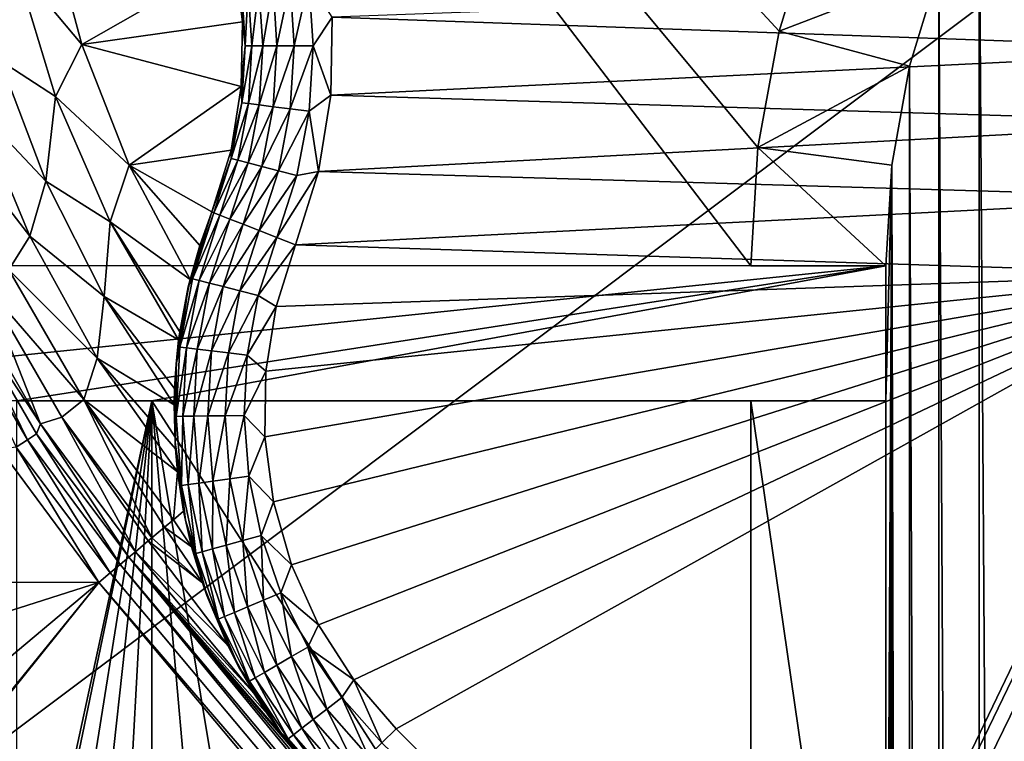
# Model space of a CAD drawing. Header units: metres. Extents: x -205 to 205, y -104 to 104.
# Tile 564 of 656: x -57 to -46, y 32 to 40. Entities that reach past the tile are written whole.
import ezdxf

# ---------------------------------------------------------------- set-up
doc = ezdxf.new("R2010")
doc.units = ezdxf.units.M
doc.layers.add('solid_01_2-CONSUMER_EHM_BOX_SW0001', color=7, linetype='CONTINUOUS')

msp = doc.modelspace()

# ---------------------------------------------------------------- linework, layer by layer
at = {"layer": 'solid_01_2-CONSUMER_EHM_BOX_SW0001'}
for points in [[(-200.010849, -74.958488), (-200.010773, 75.041512), (-0.010778, 75.04142)], [(-0.010849, -74.95858), (-200.010849, -74.958488), (-0.010778, 75.04142)], [(-42.505024, 39.821796, 75), (-63.594181, 54.634697, 75), (-63.600338, -4.010996, 75)], [(-42.505024, 39.821796, 75), (-42.128513, 40.512489, 75), (-63.594181, 54.634697, 75)], [(-48.596008, 37.633087, 72), (-61.596008, 37.634483, 72), (-61.594181, 54.634483, 72)], [(-48.517361, 38.944942, 72), (-48.596008, 37.633087, 72), (-61.594181, 54.634483, 72)], [(-48.282959, 40.237484, 72), (-48.517361, 38.944942, 72), (-61.594181, 54.634483, 72)], [(-47.895943, 41.493423, 72), (-48.282959, 40.237484, 72), (-61.594181, 54.634483, 72)], [(-45.504356, -42.843384, 63.099998), (-46.061474, 41.943027, 63.099998), (-45.49667, 42.907265, 63.099998)], [(-46.068989, -41.879044, 63.099998), (-46.509281, 40.918793, 63.099998), (-46.061474, 41.943027, 63.099998)], [(-45.504356, -42.843384, 63.099998), (-46.068989, -41.879044, 63.099998), (-46.061474, 41.943027, 63.099998)], [(-56.757355, 40.963779, 3.45631), (-56.024696, 40.08852, 3.5), (-56.395958, 41.478806, 3.5)], [(-56.395958, 41.478806, 3.5), (-56.024696, 40.08852, 3.5), (-54.332268, 41.052822, 3.5)], [(-48.282959, 40.237484, 69.5), (-47.895943, 41.493423, 69.5), (-46.509281, 40.918793, 69.5)], [(-48.282959, 40.237484, 69.5), (-48.282959, 40.237484, 72), (-47.895943, 41.493423, 72)], [(-48.282959, 40.237484, 69.5), (-47.895943, 41.493423, 72), (-47.895943, 41.493423, 69.5)], [(-56.024696, 40.08852, 3.5), (-54.241302, 40.34119, 3.5), (-54.332268, 41.052822, 3.5)], [(-54.332268, 41.052822, 12.5), (-54.332268, 41.052822, 3.5), (-54.241302, 40.34119, 3.5)], [(-54.332268, 41.052822, 12.5), (-54.241302, 40.34119, 3.5), (-54.241302, 40.34119, 12.5)], [(-54.24926, 40.701801, 12.721974), (-54.332268, 41.052822, 12.5), (-54.241302, 40.34119, 12.5)], [(-56.316387, 39.511631, 3.45631), (-56.757355, 40.963779, 3.45631), (-56.930733, 39.911034, 3.325905)], [(-56.316387, 39.511631, 3.45631), (-56.024696, 40.08852, 3.5), (-56.757355, 40.963779, 3.45631)], [(-48.282959, 40.237484, 69.5), (-46.509281, 40.918793, 69.5), (-46.83366, 39.849041, 69.5)], [(-46.516613, -40.854729, 63.099998), (-46.83366, 39.849041, 63.099998), (-46.509281, 40.918793, 63.099998)], [(-46.509281, 40.918793, 69.5), (-46.509281, 40.918793, 63.099998), (-46.83366, 39.849041, 63.099998)], [(-46.83366, 39.849041, 69.5), (-46.509281, 40.918793, 69.5), (-46.83366, 39.849041, 63.099998)], [(-46.068989, -41.879044, 63.099998), (-46.516613, -40.854729, 63.099998), (-46.509281, 40.918793, 63.099998)], [(-53.712158, 40.770458, 13.401114), (-53.667362, 40.07291, 13.401054), (-53.502258, 40.797291, 13.475053)], [(-53.667362, 40.07291, 13.401054), (-53.455769, 40.073223, 13.475021), (-53.502258, 40.797291, 13.475053)], [(-53.502258, 40.797291, 13.475053), (-53.455769, 40.073223, 13.475021), (-53.242661, 40.393368, 13.5)], [(-53.242661, 40.393368, 13.5), (-42.960022, 40.029102, 13.5), (-42.549286, 40.782585, 13.5)], [(-54.175919, 40.711178, 12.93358), (-54.24926, 40.701801, 12.721974), (-54.20874, 40.072105, 12.721837)], [(-54.20874, 40.072105, 12.721837), (-54.24926, 40.701801, 12.721974), (-54.241302, 40.34119, 12.5)], [(-54.175919, 40.711178, 12.93358), (-54.20874, 40.072105, 12.721837), (-54.13483, 40.072216, 12.933455)], [(-54.175919, 40.711178, 12.93358), (-54.13483, 40.072216, 12.933455), (-54.057667, 40.726295, 13.123402)], [(-54.13483, 40.072216, 12.933455), (-54.015644, 40.072392, 13.123292), (-54.057667, 40.726295, 13.123402)], [(-54.057667, 40.726295, 13.123402), (-54.015644, 40.072392, 13.123292), (-53.900448, 40.746391, 13.281901)], [(-54.015644, 40.072392, 13.123292), (-53.85717, 40.072628, 13.281814), (-53.900448, 40.746391, 13.281901)], [(-53.900448, 40.746391, 13.281901), (-53.85717, 40.072628, 13.281814), (-53.712158, 40.770458, 13.401114)], [(-53.85717, 40.072628, 13.281814), (-53.667362, 40.07291, 13.401054), (-53.712158, 40.770458, 13.401114)], [(-56.024696, 40.08852, 3.5), (-54.253117, 39.623871, 3.5), (-54.241302, 40.34119, 3.5)], [(-54.241302, 40.34119, 12.5), (-54.241302, 40.34119, 3.5), (-54.253117, 39.623871, 3.5)], [(-54.241302, 40.34119, 12.5), (-54.253117, 39.623871, 3.5), (-54.253117, 39.623871, 12.5)], [(-54.20874, 40.072105, 12.721837), (-54.241302, 40.34119, 12.5), (-54.253117, 39.623871, 12.5)], [(-53.455769, 40.073223, 13.475021), (-53.257721, 39.52776, 13.5), (-53.242661, 40.393368, 13.5)], [(-53.242661, 40.393368, 13.5), (-53.257721, 39.52776, 13.5), (-42.960022, 40.029102, 13.5)], [(-48.517361, 38.944942, 69.5), (-48.282959, 40.237484, 69.5), (-46.83366, 39.849041, 69.5)], [(-48.517361, 38.944942, 69.5), (-48.517361, 38.944942, 72), (-48.282959, 40.237484, 72)], [(-48.517361, 38.944942, 69.5), (-48.282959, 40.237484, 72), (-48.282959, 40.237484, 69.5)], [(-56.316387, 39.511631, 3.45631), (-55.498169, 38.749973, 3.5), (-56.024696, 40.08852, 3.5)], [(-56.024696, 40.08852, 3.5), (-55.498169, 38.749973, 3.5), (-54.253117, 39.623871, 3.5)], [(-54.247456, 39.442303, 12.721701), (-54.20874, 40.072105, 12.721837), (-54.253117, 39.623871, 12.5)], [(-54.13483, 40.072216, 12.933455), (-54.20874, 40.072105, 12.721837), (-54.247456, 39.442303, 12.721701)], [(-54.13483, 40.072216, 12.933455), (-54.247456, 39.442303, 12.721701), (-54.174149, 39.433151, 12.933328)], [(-54.174149, 39.433151, 12.933328), (-54.055904, 39.418392, 13.123182), (-54.015644, 40.072392, 13.123292)], [(-54.13483, 40.072216, 12.933455), (-54.174149, 39.433151, 12.933328), (-54.015644, 40.072392, 13.123292)], [(-54.055904, 39.418392, 13.123182), (-53.89867, 39.398766, 13.281727), (-53.85717, 40.072628, 13.281814)], [(-54.015644, 40.072392, 13.123292), (-54.055904, 39.418392, 13.123182), (-53.85717, 40.072628, 13.281814)], [(-53.89867, 39.398766, 13.281727), (-53.710342, 39.375259, 13.400993), (-53.667362, 40.07291, 13.401054)], [(-53.85717, 40.072628, 13.281814), (-53.89867, 39.398766, 13.281727), (-53.667362, 40.07291, 13.401054)], [(-53.710342, 39.375259, 13.400993), (-53.500385, 39.349052, 13.47499), (-53.455769, 40.073223, 13.475021)], [(-53.667362, 40.07291, 13.401054), (-53.710342, 39.375259, 13.400993), (-53.455769, 40.073223, 13.475021)], [(-53.455769, 40.073223, 13.475021), (-53.500385, 39.349052, 13.47499), (-53.257721, 39.52776, 13.5)], [(-53.257721, 39.52776, 13.5), (-43.259445, 39.22345, 13.5), (-42.960022, 40.029102, 13.5)], [(-56.422741, 38.570728, 3.325905), (-56.930733, 39.911034, 3.325905), (-57.19746, 39.389923, 3.113388)], [(-56.316387, 39.511631, 3.45631), (-56.930733, 39.911034, 3.325905), (-56.422741, 38.570728, 3.325905)], [(-42.779491, 39.083282, 75), (-42.505024, 39.821796, 75), (-63.600338, -4.010996, 75)], [(-48.517361, 38.944942, 69.5), (-46.83366, 39.849041, 69.5), (-47.030098, 38.748962, 69.5)], [(-46.840797, -39.78492, 63.099998), (-47.030098, 38.748962, 63.099998), (-46.83366, 39.849041, 63.099998)], [(-46.83366, 39.849041, 69.5), (-46.83366, 39.849041, 63.099998), (-47.030098, 38.748962, 63.099998)], [(-47.030098, 38.748962, 69.5), (-46.83366, 39.849041, 69.5), (-47.030098, 38.748962, 63.099998)], [(-46.516613, -40.854729, 63.099998), (-46.840797, -39.78492, 63.099998), (-46.83366, 39.849041, 63.099998)], [(-55.498169, 38.749973, 3.5), (-54.36747, 38.915623, 3.5), (-54.253117, 39.623871, 3.5)], [(-54.253117, 39.623871, 12.5), (-54.253117, 39.623871, 3.5), (-54.36747, 38.915623, 3.5)], [(-54.253117, 39.623871, 12.5), (-54.36747, 38.915623, 3.5), (-54.36747, 38.915623, 12.5)], [(-54.247456, 39.442303, 12.721701), (-54.253117, 39.623871, 12.5), (-54.36747, 38.915623, 12.5)], [(-55.710587, 38.120155, 3.45631), (-56.316387, 39.511631, 3.45631), (-56.422741, 38.570728, 3.325905)], [(-55.710587, 38.120155, 3.45631), (-55.498169, 38.749973, 3.5), (-56.316387, 39.511631, 3.45631)], [(-53.500385, 39.349052, 13.47499), (-53.396076, 38.678047, 13.5), (-53.257721, 39.52776, 13.5)], [(-53.257721, 39.52776, 13.5), (-53.396076, 38.678047, 13.5), (-43.259445, 39.22345, 13.5)], [(-56.602699, 37.96125, 3.113388), (-57.19746, 39.389923, 3.113388), (-57.493748, 39.115032, 2.826262)], [(-56.422741, 38.570728, 3.325905), (-57.19746, 39.389923, 3.113388), (-56.602699, 37.96125, 3.113388)], [(-54.364796, 38.822315, 12.721563), (-54.247456, 39.442303, 12.721701), (-54.36747, 38.915623, 12.5)], [(-54.174149, 39.433151, 12.933328), (-54.247456, 39.442303, 12.721701), (-54.364796, 38.822315, 12.721563)], [(-54.174149, 39.433151, 12.933328), (-54.364796, 38.822315, 12.721563), (-54.29324, 38.804058, 12.933201)], [(-54.174149, 39.433151, 12.933328), (-54.29324, 38.804058, 12.933201), (-54.055904, 39.418392, 13.123182)], [(-54.29324, 38.804058, 12.933201), (-54.177807, 38.774605, 13.123073), (-54.055904, 39.418392, 13.123182)], [(-54.055904, 39.418392, 13.123182), (-54.177807, 38.774605, 13.123073), (-53.89867, 39.398766, 13.281727)], [(-54.177807, 38.774605, 13.123073), (-54.024292, 38.735432, 13.281639), (-53.89867, 39.398766, 13.281727)], [(-53.89867, 39.398766, 13.281727), (-54.024292, 38.735432, 13.281639), (-53.710342, 39.375259, 13.400993)], [(-54.024292, 38.735432, 13.281639), (-53.840412, 38.688515, 13.400932), (-53.710342, 39.375259, 13.400993)], [(-53.710342, 39.375259, 13.400993), (-53.840412, 38.688515, 13.400932), (-53.500385, 39.349052, 13.47499)], [(-53.840412, 38.688515, 13.400932), (-53.635406, 38.636204, 13.474959), (-53.500385, 39.349052, 13.47499)], [(-53.500385, 39.349052, 13.47499), (-53.635406, 38.636204, 13.474959), (-53.396076, 38.678047, 13.5)], [(-53.396076, 38.678047, 13.5), (-43.440205, 38.386612, 13.5), (-43.259445, 39.22345, 13.5)], [(-42.94519, 38.316181, 75), (-42.779491, 39.083282, 75), (-63.600338, -4.010996, 75)], [(-56.602699, 37.96125, 3.113388), (-57.493748, 39.115032, 2.826262), (-56.83334, 37.58839, 2.826262)], [(-48.517361, 38.944942, 69.5), (-47.096008, 37.632923, 69.5), (-48.596008, 37.633087, 69.5)], [(-48.517361, 38.944942, 72), (-48.596008, 37.633087, 69.5), (-48.596008, 37.633087, 72)], [(-48.517361, 38.944942, 69.5), (-48.596008, 37.633087, 69.5), (-48.517361, 38.944942, 72)], [(-48.517361, 38.944942, 69.5), (-47.030098, 38.748962, 69.5), (-47.096008, 37.632923, 69.5)], [(-55.498169, 38.749973, 3.5), (-54.582005, 38.231033, 3.5), (-54.36747, 38.915623, 3.5)], [(-54.36747, 38.915623, 12.5), (-54.36747, 38.915623, 3.5), (-54.582005, 38.231033, 3.5)], [(-54.36747, 38.915623, 12.5), (-54.582005, 38.231033, 3.5), (-54.582005, 38.231033, 12.5)], [(-54.364796, 38.822315, 12.721563), (-54.36747, 38.915623, 12.5), (-54.582005, 38.231033, 12.5)], [(-54.55891, 38.221931, 12.721427), (-54.364796, 38.822315, 12.721563), (-54.582005, 38.231033, 12.5)], [(-54.29324, 38.804058, 12.933201), (-54.364796, 38.822315, 12.721563), (-54.55891, 38.221931, 12.721427)], [(-55.710587, 38.120155, 3.45631), (-54.822586, 37.47908, 3.5), (-55.498169, 38.749973, 3.5)], [(-55.498169, 38.749973, 3.5), (-54.714684, 37.859001, 3.5), (-54.582005, 38.231033, 3.5)], [(-55.498169, 38.749973, 3.5), (-54.822586, 37.47908, 3.5), (-54.714684, 37.859001, 3.5)], [(-54.29324, 38.804058, 12.933201), (-54.55891, 38.221931, 12.721427), (-54.490234, 38.194859, 12.933075)], [(-54.29324, 38.804058, 12.933201), (-54.490234, 38.194859, 12.933075), (-54.177807, 38.774605, 13.123073)], [(-54.490234, 38.194859, 12.933075), (-54.379429, 38.15118, 13.122963), (-54.177807, 38.774605, 13.123073)], [(-54.177807, 38.774605, 13.123073), (-54.379429, 38.15118, 13.122963), (-54.024292, 38.735432, 13.281639)], [(-54.379429, 38.15118, 13.122963), (-54.232056, 38.093086, 13.281551), (-54.024292, 38.735432, 13.281639)], [(-54.024292, 38.735432, 13.281639), (-54.232056, 38.093086, 13.281551), (-53.840412, 38.688515, 13.400932)], [(-47.030098, 38.748962, 63.099998), (-47.037041, -38.684807, 63.099998), (-47.098759, 12.032925, 63.099998)], [(-47.098759, 12.032925, 63.099998), (-47.098598, 13.532925, 63.099998), (-47.030098, 38.748962, 63.099998)], [(-47.098598, 13.532925, 63.099998), (-47.097443, 24.282925, 63.099998), (-47.030098, 38.748962, 63.099998)], [(-47.097443, 24.282925, 63.099998), (-47.097282, 25.782925, 63.099998), (-47.030098, 38.748962, 63.099998)], [(-47.097282, 25.782925, 63.099998), (-47.096169, 36.132923, 63.099998), (-47.030098, 38.748962, 63.099998)], [(-47.096169, 36.132923, 63.099998), (-47.096008, 37.632923, 63.099998), (-47.030098, 38.748962, 63.099998)], [(-47.030098, 38.748962, 69.5), (-47.030098, 38.748962, 63.099998), (-47.096008, 37.632923, 63.099998)], [(-47.030098, 38.748962, 69.5), (-47.096008, 37.632923, 63.099998), (-47.096008, 37.632923, 69.5)], [(-46.840797, -39.78492, 63.099998), (-47.037041, -38.684807, 63.099998), (-47.030098, 38.748962, 63.099998)], [(-54.232056, 38.093086, 13.281551), (-54.055519, 38.023499, 13.400871), (-53.840412, 38.688515, 13.400932)], [(-53.840412, 38.688515, 13.400932), (-54.055519, 38.023499, 13.400871), (-53.635406, 38.636204, 13.474959)], [(-54.055519, 38.023499, 13.400871), (-53.858696, 37.945911, 13.474928), (-53.635406, 38.636204, 13.474959)], [(-53.858696, 37.945911, 13.474928), (-53.651676, 37.864307, 13.5), (-53.396076, 38.678047, 13.5)], [(-53.635406, 38.636204, 13.474959), (-53.858696, 37.945911, 13.474928), (-53.396076, 38.678047, 13.5)], [(-53.396076, 38.678047, 13.5), (-53.651676, 37.864307, 13.5), (-43.440205, 38.386612, 13.5)], [(-55.77615, 37.291508, 3.325905), (-56.422741, 38.570728, 3.325905), (-56.602699, 37.96125, 3.113388)], [(-55.710587, 38.120155, 3.45631), (-56.422741, 38.570728, 3.325905), (-55.77615, 37.291508, 3.325905)], [(-53.651676, 37.864307, 13.5), (-43.500031, 37.541439, 13.5), (-43.440205, 38.386612, 13.5)], [(-43.000031, 37.541439, 75), (-42.94519, 38.316181, 75), (-63.600338, -4.010996, 75)], [(-54.841515, 37.400745, 12.5), (-54.582005, 38.231033, 12.5), (-54.822586, 37.47908, 3.5)], [(-54.841515, 37.400745, 12.5), (-54.55891, 38.221931, 12.721427), (-54.582005, 38.231033, 12.5)], [(-54.794594, 37.488689, 12.721427), (-54.55891, 38.221931, 12.721427), (-54.841515, 37.400745, 12.5)], [(-54.582005, 38.231033, 12.5), (-54.714684, 37.859001, 3.5), (-54.822586, 37.47908, 3.5)], [(-54.794594, 37.488689, 12.721427), (-54.490234, 38.194859, 12.933075), (-54.55891, 38.221931, 12.721427)], [(-54.794594, 37.488689, 12.721427), (-54.723007, 37.470676, 12.933075), (-54.490234, 38.194859, 12.933075)], [(-54.723007, 37.470676, 12.933075), (-54.379429, 38.15118, 13.122963), (-54.490234, 38.194859, 12.933075)], [(-54.582005, 38.231033, 12.5), (-54.582005, 38.231033, 3.5), (-54.714684, 37.859001, 3.5)], [(-54.949188, 36.810139, 3.45635), (-55.710587, 38.120155, 3.45631), (-55.77615, 37.291508, 3.325905)], [(-54.936676, 36.900318, 3.466961), (-54.822586, 37.47908, 3.5), (-55.710587, 38.120155, 3.45631)], [(-54.936676, 36.900318, 3.466961), (-55.710587, 38.120155, 3.45631), (-54.949188, 36.810139, 3.45635)], [(-54.723007, 37.470676, 12.933075), (-54.607498, 37.441612, 13.122963), (-54.379429, 38.15118, 13.122963)], [(-54.607498, 37.441612, 13.122963), (-54.232056, 38.093086, 13.281551), (-54.379429, 38.15118, 13.122963)], [(-54.607498, 37.441612, 13.122963), (-54.453876, 37.402958, 13.281551), (-54.232056, 38.093086, 13.281551)], [(-54.453876, 37.402958, 13.281551), (-54.055519, 38.023499, 13.400871), (-54.232056, 38.093086, 13.281551)], [(-55.853706, 36.607048, 3.113388), (-56.602699, 37.96125, 3.113388), (-56.83334, 37.58839, 2.826262)], [(-55.77615, 37.291508, 3.325905), (-56.602699, 37.96125, 3.113388), (-55.853706, 36.607048, 3.113388)], [(-54.453876, 37.402958, 13.281551), (-54.269859, 37.356655, 13.400871), (-54.055519, 38.023499, 13.400871)], [(-54.269859, 37.356655, 13.400871), (-53.858696, 37.945911, 13.474928), (-54.055519, 38.023499, 13.400871)], [(-54.269859, 37.356655, 13.400871), (-54.06469, 37.305031, 13.474928), (-53.858696, 37.945911, 13.474928)], [(-54.06469, 37.305031, 13.474928), (-53.651676, 37.864307, 13.5), (-53.858696, 37.945911, 13.474928)], [(-54.06469, 37.305031, 13.474928), (-53.86623, 37.179649, 13.5), (-53.651676, 37.864307, 13.5)], [(-53.651676, 37.864307, 13.5), (-53.86623, 37.179649, 13.5), (-43.500031, 37.541439, 13.5)], [(-61.596169, 36.134483, 69), (-61.596008, 37.634483, 69), (-47.096008, 37.632923, 63.099998)], [(-56.74617, 36.133961, 67.02655), (-61.596169, 36.134483, 69), (-47.096008, 37.632923, 63.099998)], [(-47.096008, 37.632923, 69.5), (-47.096008, 37.632923, 63.099998), (-61.596008, 37.634483, 69)], [(-48.596008, 37.633087, 72), (-61.596008, 37.634483, 69), (-61.596008, 37.634483, 72)], [(-48.596008, 37.633087, 69.5), (-47.096008, 37.632923, 69.5), (-61.596008, 37.634483, 69)], [(-48.596008, 37.633087, 72), (-48.596008, 37.633087, 69.5), (-61.596008, 37.634483, 69)], [(-56.74617, 36.133961, 67.02655), (-47.096008, 37.632923, 63.099998), (-55.24617, 36.133801, 66.416206)], [(-55.24617, 36.133801, 66.416206), (-47.096008, 37.632923, 63.099998), (-47.096169, 36.132923, 63.099998)], [(-43.000031, 37.541439, 75), (-63.600338, -4.010996, 75), (-62.69146, -6.483251, 75)], [(-43.000031, 37.541439, 75), (-62.041512, -19.42688, 75), (-62.692566, -21.952003, 75)], [(-43.000031, 37.541439, 75), (-62.692566, -21.952003, 75), (-43.000065, -37.458561, 75)], [(-43.000031, 37.541439, 75), (-62.69146, -6.483251, 75), (-62.040768, -9.008453, 75)], [(-43.000031, 37.541439, 75), (-61.647285, -16.835539, 75), (-62.041512, -19.42688, 75)], [(-43.000031, 37.541439, 75), (-62.040768, -9.008453, 75), (-61.646915, -11.599844, 75)], [(-43.000031, 37.541439, 75), (-61.51395, -14.2177, 75), (-61.647285, -16.835539, 75)], [(-43.000031, 37.541439, 75), (-61.646915, -11.599844, 75), (-61.51395, -14.2177, 75)], [(-57.087456, 37.400654, 2.474663), (-56.000763, 36.148392, 2.826262), (-56.83334, 37.58839, 2.826262)], [(-55.853706, 36.607048, 3.113388), (-56.83334, 37.58839, 2.826262), (-56.000763, 36.148392, 2.826262)], [(-53.991215, 35.733883, 13.5), (-53.895382, 35.013062, 13.5), (-43.500031, 37.541439, 13.5)], [(-53.981323, 36.462803, 13.5), (-53.991215, 35.733883, 13.5), (-43.500031, 37.541439, 13.5)], [(-53.86623, 37.179649, 13.5), (-53.981323, 36.462803, 13.5), (-43.500031, 37.541439, 13.5)], [(-53.895382, 35.013062, 13.5), (-53.696007, 34.313759, 13.5), (-43.500031, 37.541439, 13.5)], [(-53.696007, 34.313759, 13.5), (-53.396442, 33.64917, 13.5), (-43.500031, 37.541439, 13.5)], [(-53.396442, 33.64917, 13.5), (-53.005199, 33.037579, 13.5), (-43.500031, 37.541439, 13.5)], [(-53.005199, 33.037579, 13.5), (-52.535568, 32.495144, 13.5), (-43.500031, 37.541439, 13.5)], [(-52.535568, 32.495144, 13.5), (-43.500038, 23.459608, 13.5), (-43.500031, 37.541439, 13.5)], [(-56.483837, 35.879318, 2.071429), (-57.362522, 37.413593, 2.071429), (-57.38641, 37.248833, 1.911131)], [(-57.087456, 37.400654, 2.474663), (-57.362522, 37.413593, 2.071429), (-56.483837, 35.879318, 2.071429)], [(-57.087456, 37.400654, 2.474663), (-56.483837, 35.879318, 2.071429), (-56.246216, 35.954807, 2.474663)], [(-57.087456, 37.400654, 2.474663), (-56.246216, 35.954807, 2.474663), (-56.000763, 36.148392, 2.826262)], [(-54.978233, 36.541656, 12.5), (-54.841515, 37.400745, 12.5), (-54.949188, 36.810139, 3.45635)], [(-54.933998, 36.731224, 12.721427), (-54.841515, 37.400745, 12.5), (-54.978233, 36.541656, 12.5)], [(-54.841515, 37.400745, 12.5), (-54.936676, 36.900318, 3.466961), (-54.949188, 36.810139, 3.45635)], [(-54.841515, 37.400745, 12.5), (-54.822586, 37.47908, 3.5), (-54.936676, 36.900318, 3.466961)], [(-54.794594, 37.488689, 12.721427), (-54.841515, 37.400745, 12.5), (-54.933998, 36.731224, 12.721427)], [(-54.794594, 37.488689, 12.721427), (-54.933998, 36.731224, 12.721427), (-54.723007, 37.470676, 12.933075)], [(-54.933998, 36.731224, 12.721427), (-54.860691, 36.722569, 12.933075), (-54.723007, 37.470676, 12.933075)], [(-54.723007, 37.470676, 12.933075), (-54.860691, 36.722569, 12.933075), (-54.607498, 37.441612, 13.122963)], [(-54.860691, 36.722569, 12.933075), (-54.742405, 36.708603, 13.122963), (-54.607498, 37.441612, 13.122963)], [(-54.607498, 37.441612, 13.122963), (-54.742405, 36.708603, 13.122963), (-54.453876, 37.402958, 13.281551)], [(-54.742405, 36.708603, 13.122963), (-54.585087, 36.690033, 13.281551), (-54.453876, 37.402958, 13.281551)], [(-54.453876, 37.402958, 13.281551), (-54.585087, 36.690033, 13.281551), (-54.269859, 37.356655, 13.400871)], [(-54.999737, 36.09024, 3.326002), (-55.77615, 37.291508, 3.325905), (-55.853706, 36.607048, 3.113388)], [(-54.995277, 36.269535, 3.365691), (-55.77615, 37.291508, 3.325905), (-54.999737, 36.09024, 3.326002)], [(-54.995277, 36.269535, 3.365691), (-54.949188, 36.810139, 3.45635), (-55.77615, 37.291508, 3.325905)], [(-54.585087, 36.690033, 13.281551), (-54.396641, 36.667786, 13.400871), (-54.269859, 37.356655, 13.400871)], [(-54.269859, 37.356655, 13.400871), (-54.396641, 36.667786, 13.400871), (-54.06469, 37.305031, 13.474928)], [(-54.396641, 36.667786, 13.400871), (-54.186535, 36.642979, 13.474928), (-54.06469, 37.305031, 13.474928)], [(-54.06469, 37.305031, 13.474928), (-54.186535, 36.642979, 13.474928), (-53.86623, 37.179649, 13.5)], [(-57.38641, 37.248833, 1.911131), (-57.496544, 37.192905, 1.771182), (-56.628986, 35.701824, 1.771182)], [(-56.628986, 35.701824, 1.771182), (-57.496544, 37.192905, 1.771182), (-56.751934, 35.620564, 1.656628)], [(-56.525936, 35.769932, 1.911131), (-57.38641, 37.248833, 1.911131), (-56.628986, 35.701824, 1.771182)], [(-56.483837, 35.879318, 2.071429), (-57.38641, 37.248833, 1.911131), (-56.525936, 35.769932, 1.911131)], [(-54.186535, 36.642979, 13.474928), (-53.981323, 36.462803, 13.5), (-53.86623, 37.179649, 13.5)], [(-54.978233, 36.541656, 12.5), (-54.949188, 36.810139, 3.45635), (-54.995277, 36.269535, 3.365691)], [(-54.933998, 36.731224, 12.721427), (-54.978233, 36.541656, 12.5), (-54.974815, 35.96212, 12.721427)], [(-54.933998, 36.731224, 12.721427), (-54.974815, 35.96212, 12.721427), (-54.860691, 36.722569, 12.933075)], [(-54.974815, 35.96212, 12.721427), (-54.901001, 35.962967, 12.933075), (-54.860691, 36.722569, 12.933075)], [(-54.860691, 36.722569, 12.933075), (-54.901001, 35.962967, 12.933075), (-54.742405, 36.708603, 13.122963)], [(-54.901001, 35.962967, 12.933075), (-54.781902, 35.964333, 13.122963), (-54.742405, 36.708603, 13.122963)], [(-54.742405, 36.708603, 13.122963), (-54.781902, 35.964333, 13.122963), (-54.585087, 36.690033, 13.281551)], [(-54.781902, 35.964333, 13.122963), (-54.623501, 35.966148, 13.281551), (-54.585087, 36.690033, 13.281551)], [(-54.585087, 36.690033, 13.281551), (-54.623501, 35.966148, 13.281551), (-54.396641, 36.667786, 13.400871)], [(-54.623501, 35.966148, 13.281551), (-54.433762, 35.968327, 13.400871), (-54.396641, 36.667786, 13.400871)], [(-54.396641, 36.667786, 13.400871), (-54.433762, 35.968327, 13.400871), (-54.186535, 36.642979, 13.474928)], [(-54.433762, 35.968327, 13.400871), (-54.22221, 35.970753, 13.474928), (-54.186535, 36.642979, 13.474928)], [(-54.186535, 36.642979, 13.474928), (-54.22221, 35.970753, 13.474928), (-53.981323, 36.462803, 13.5)], [(-54.960812, 35.345757, 3.113559), (-55.853706, 36.607048, 3.113388), (-56.000763, 36.148392, 2.826262)], [(-54.984581, 35.600342, 3.194696), (-55.853706, 36.607048, 3.113388), (-54.960812, 35.345757, 3.113559)], [(-54.984581, 35.600342, 3.194696), (-54.999737, 36.09024, 3.326002), (-55.853706, 36.607048, 3.113388)], [(-54.978233, 36.541656, 12.5), (-54.995277, 36.269535, 3.365691), (-54.999737, 36.09024, 3.326002)], [(-54.989292, 35.671825, 12.5), (-54.978233, 36.541656, 12.5), (-54.999737, 36.09024, 3.326002)], [(-54.974815, 35.96212, 12.721427), (-54.978233, 36.541656, 12.5), (-54.989292, 35.671825, 12.5)], [(-54.22221, 35.970753, 13.474928), (-53.991215, 35.733883, 13.5), (-53.981323, 36.462803, 13.5)], [(-56.74617, 36.133961, 67.02655), (-55.24617, 36.133801, 66.416206), (-56.74691, 29.217262, 67)], [(-55.24617, 36.133801, 66.416206), (-56.681656, 29.22843, 67), (-56.74691, 29.217262, 67)], [(-55.24617, 36.133801, 66.416206), (-56.340595, 29.26997, 66.861221), (-56.681656, 29.22843, 67)], [(-55.24617, 36.133801, 66.416206), (-55.996906, 29.284325, 66.721382), (-56.340595, 29.26997, 66.861221)], [(-56.246216, 35.954807, 2.474663), (-55.245804, 34.614155, 2.474663), (-56.000763, 36.148392, 2.826262)], [(-55.106285, 34.731224, 2.696117), (-55.007195, 34.814373, 2.826262), (-56.000763, 36.148392, 2.826262)], [(-54.960812, 35.345757, 3.113559), (-56.000763, 36.148392, 2.826262), (-55.007195, 34.814373, 2.826262)], [(-55.245804, 34.614155, 2.474663), (-55.106285, 34.731224, 2.696117), (-56.000763, 36.148392, 2.826262)], [(-55.24617, 36.133801, 66.416206), (-55.620174, 29.26708, 66.568085), (-55.996906, 29.284325, 66.721382)], [(-55.24617, 36.133801, 66.416206), (-55.24691, 29.2171, 66.416206), (-55.620174, 29.26708, 66.568085)], [(-55.24617, 36.133801, 66.416206), (-55.246586, 29.216999, 67), (-55.24691, 29.2171, 66.416206)], [(-55.24691, 29.2171, 72), (-55.246586, 29.216999, 67), (-55.24617, 36.133801, 66.416206)], [(-55.24617, 36.133801, 72), (-55.24691, 29.2171, 72), (-55.24617, 36.133801, 66.416206)], [(-55.24617, 36.133801, 72), (-54.622017, 29.055189, 72), (-55.24691, 29.2171, 72)], [(-47.096169, 36.132923, 69.5), (-55.24617, 36.133801, 66.416206), (-47.096169, 36.132923, 63.099998)], [(-55.24617, 36.133801, 72), (-48.597282, 25.783085, 72), (-54.029327, 28.800756, 72)], [(-55.24617, 36.133801, 72), (-48.596169, 36.133087, 72), (-48.597282, 25.783085, 72)], [(-55.24617, 36.133801, 72), (-55.24617, 36.133801, 66.416206), (-48.596169, 36.133087, 72)], [(-48.596169, 36.133087, 69.5), (-48.596169, 36.133087, 72), (-55.24617, 36.133801, 66.416206)], [(-48.596169, 36.133087, 69.5), (-55.24617, 36.133801, 66.416206), (-47.096169, 36.132923, 69.5)], [(-55.24617, 36.133801, 72), (-54.029327, 28.800756, 72), (-54.622017, 29.055189, 72)], [(-54.989292, 35.671825, 12.5), (-54.999737, 36.09024, 3.326002), (-54.984581, 35.600342, 3.194696)], [(-48.596169, 36.133087, 69.5), (-47.097282, 25.782925, 69.5), (-48.597282, 25.783085, 69.5)], [(-48.596169, 36.133087, 72), (-48.597282, 25.783085, 69.5), (-48.597282, 25.783085, 72)], [(-48.596169, 36.133087, 69.5), (-48.597282, 25.783085, 69.5), (-48.596169, 36.133087, 72)], [(-48.596169, 36.133087, 69.5), (-47.096169, 36.132923, 69.5), (-47.097282, 25.782925, 69.5)], [(-47.096169, 36.132923, 69.5), (-47.096169, 36.132923, 63.099998), (-47.097282, 25.782925, 63.099998)], [(-47.096169, 36.132923, 69.5), (-47.097282, 25.782925, 63.099998), (-47.097282, 25.782925, 69.5)], [(-54.623501, 35.966148, 13.281551), (-54.568485, 35.24334, 13.281551), (-54.433762, 35.968327, 13.400871)], [(-54.568485, 35.24334, 13.281551), (-54.3806, 35.269905, 13.400871), (-54.433762, 35.968327, 13.400871)], [(-54.433762, 35.968327, 13.400871), (-54.3806, 35.269905, 13.400871), (-54.22221, 35.970753, 13.474928)], [(-54.3806, 35.269905, 13.400871), (-54.17112, 35.299522, 13.474928), (-54.22221, 35.970753, 13.474928)], [(-54.22221, 35.970753, 13.474928), (-54.17112, 35.299522, 13.474928), (-53.991215, 35.733883, 13.5)], [(-56.483837, 35.879318, 2.071429), (-56.525936, 35.769932, 1.911131), (-55.502655, 34.398632, 1.911131)], [(-56.246216, 35.954807, 2.474663), (-56.483837, 35.879318, 2.071429), (-55.429668, 34.459877, 2.071429)], [(-56.483837, 35.879318, 2.071429), (-55.502655, 34.398632, 1.911131), (-55.429668, 34.459877, 2.071429)], [(-55.286121, 34.580326, 2.399778), (-56.246216, 35.954807, 2.474663), (-55.429668, 34.459877, 2.071429)], [(-55.286121, 34.580326, 2.399778), (-55.245804, 34.614155, 2.474663), (-56.246216, 35.954807, 2.474663)], [(-54.974815, 35.96212, 12.721427), (-54.989292, 35.671825, 12.5), (-54.916363, 35.194153, 12.721427)], [(-54.974815, 35.96212, 12.721427), (-54.916363, 35.194153, 12.721427), (-54.901001, 35.962967, 12.933075)], [(-54.916363, 35.194153, 12.721427), (-54.843269, 35.204487, 12.933075), (-54.901001, 35.962967, 12.933075)], [(-54.901001, 35.962967, 12.933075), (-54.843269, 35.204487, 12.933075), (-54.781902, 35.964333, 13.122963)], [(-54.843269, 35.204487, 12.933075), (-54.725338, 35.221161, 13.122963), (-54.781902, 35.964333, 13.122963)], [(-54.781902, 35.964333, 13.122963), (-54.725338, 35.221161, 13.122963), (-54.623501, 35.966148, 13.281551)], [(-54.725338, 35.221161, 13.122963), (-54.568485, 35.24334, 13.281551), (-54.623501, 35.966148, 13.281551)], [(-56.525936, 35.769932, 1.911131), (-56.628986, 35.701824, 1.771182), (-55.597279, 34.319233, 1.771182)], [(-56.525936, 35.769932, 1.911131), (-55.597279, 34.319233, 1.771182), (-55.502655, 34.398632, 1.911131)], [(-56.628986, 35.701824, 1.771182), (-56.751934, 35.620564, 1.656628), (-55.710175, 34.224503, 1.656628)], [(-56.628986, 35.701824, 1.771182), (-55.710175, 34.224503, 1.656628), (-55.597279, 34.319233, 1.771182)], [(-54.989292, 35.671825, 12.5), (-54.960812, 35.345757, 3.113559), (-54.894276, 34.909122, 2.953668)], [(-54.989292, 35.671825, 12.5), (-54.984581, 35.600342, 3.194696), (-54.960812, 35.345757, 3.113559)], [(-54.874451, 34.80954, 12.5), (-54.989292, 35.671825, 12.5), (-54.894276, 34.909122, 2.953668)], [(-54.916363, 35.194153, 12.721427), (-54.989292, 35.671825, 12.5), (-54.874451, 34.80954, 12.5)], [(-54.17112, 35.299522, 13.474928), (-53.895382, 35.013062, 13.5), (-53.991215, 35.733883, 13.5)], [(-59.187321, 34.128017, 1.571667), (-55.837017, 34.118069, 1.571667), (-56.93417, 35.598049, 1.571667)], [(-56.93417, 35.598049, 1.571667), (-55.837017, 34.118069, 1.571667), (-56.751934, 35.620564, 1.656628)], [(-56.751934, 35.620564, 1.656628), (-55.837017, 34.118069, 1.571667), (-55.710175, 34.224503, 1.656628)], [(-54.894276, 34.909122, 2.953668), (-54.960812, 35.345757, 3.113559), (-55.007195, 34.814373, 2.826262)], [(-54.916363, 35.194153, 12.721427), (-54.759613, 34.440086, 12.721427), (-54.843269, 35.204487, 12.933075)], [(-54.843269, 35.204487, 12.933075), (-54.688457, 34.459736, 12.933075), (-54.725338, 35.221161, 13.122963)], [(-54.759613, 34.440086, 12.721427), (-54.688457, 34.459736, 12.933075), (-54.843269, 35.204487, 12.933075)], [(-54.725338, 35.221161, 13.122963), (-54.573647, 34.491444, 13.122963), (-54.568485, 35.24334, 13.281551)], [(-54.688457, 34.459736, 12.933075), (-54.573647, 34.491444, 13.122963), (-54.725338, 35.221161, 13.122963)], [(-54.573647, 34.491444, 13.122963), (-54.420952, 34.533611, 13.281551), (-54.568485, 35.24334, 13.281551)], [(-54.568485, 35.24334, 13.281551), (-54.420952, 34.533611, 13.281551), (-54.3806, 35.269905, 13.400871)], [(-54.420952, 34.533611, 13.281551), (-54.238045, 34.584122, 13.400871), (-54.3806, 35.269905, 13.400871)], [(-54.3806, 35.269905, 13.400871), (-54.238045, 34.584122, 13.400871), (-54.17112, 35.299522, 13.474928)], [(-54.238045, 34.584122, 13.400871), (-54.034111, 34.640442, 13.474928), (-54.17112, 35.299522, 13.474928)], [(-54.17112, 35.299522, 13.474928), (-54.034111, 34.640442, 13.474928), (-53.895382, 35.013062, 13.5)], [(-54.916363, 35.194153, 12.721427), (-54.874451, 34.80954, 12.5), (-54.759613, 34.440086, 12.721427)], [(-54.034111, 34.640442, 13.474928), (-53.696007, 34.313759, 13.5), (-53.895382, 35.013062, 13.5)], [(-54.80526, 34.514416, 2.789867), (-54.894276, 34.909122, 2.953668), (-55.007195, 34.814373, 2.826262)], [(-54.874451, 34.80954, 12.5), (-54.894276, 34.909122, 2.953668), (-54.80526, 34.514416, 2.789867)], [(-54.80526, 34.514416, 2.789867), (-55.007195, 34.814373, 2.826262), (-55.106285, 34.731224, 2.696117)], [(-54.874451, 34.80954, 12.5), (-54.80526, 34.514416, 2.789867), (-54.685989, 34.115124, 2.612235)], [(-54.636131, 33.972919, 12.5), (-54.874451, 34.80954, 12.5), (-54.685989, 34.115124, 2.612235)], [(-54.759613, 34.440086, 12.721427), (-54.874451, 34.80954, 12.5), (-54.636131, 33.972919, 12.5)], [(-54.685989, 34.115124, 2.612235), (-55.106285, 34.731224, 2.696117), (-55.245804, 34.614155, 2.474663)], [(-54.80526, 34.514416, 2.789867), (-55.106285, 34.731224, 2.696117), (-54.685989, 34.115124, 2.612235)], [(-54.401619, 33.418621, 2.291535), (-55.286121, 34.580326, 2.399778), (-55.429668, 34.459877, 2.071429)], [(-54.685989, 34.115124, 2.612235), (-55.245804, 34.614155, 2.474663), (-55.286121, 34.580326, 2.399778)], [(-54.685989, 34.115124, 2.612235), (-55.286121, 34.580326, 2.399778), (-54.401619, 33.418621, 2.291535)], [(-54.420952, 34.533611, 13.281551), (-54.18335, 33.848755, 13.281551), (-54.238045, 34.584122, 13.400871)], [(-54.238045, 34.584122, 13.400871), (-54.008461, 33.922375, 13.400871), (-54.034111, 34.640442, 13.474928)], [(-54.18335, 33.848755, 13.281551), (-54.008461, 33.922375, 13.400871), (-54.238045, 34.584122, 13.400871)], [(-54.034111, 34.640442, 13.474928), (-53.813469, 34.004459, 13.474928), (-53.696007, 34.313759, 13.5)], [(-54.008461, 33.922375, 13.400871), (-53.813469, 34.004459, 13.474928), (-54.034111, 34.640442, 13.474928)], [(-54.112377, 32.889988, 2.071429), (-55.429668, 34.459877, 2.071429), (-55.502655, 34.398632, 1.911131)], [(-54.401619, 33.418621, 2.291535), (-55.429668, 34.459877, 2.071429), (-54.112377, 32.889988, 2.071429)], [(-54.759613, 34.440086, 12.721427), (-54.507168, 33.712444, 12.721427), (-54.688457, 34.459736, 12.933075)], [(-54.759613, 34.440086, 12.721427), (-54.636131, 33.972919, 12.5), (-54.507168, 33.712444, 12.721427)], [(-54.688457, 34.459736, 12.933075), (-54.439129, 33.741085, 12.933075), (-54.573647, 34.491444, 13.122963)], [(-54.507168, 33.712444, 12.721427), (-54.439129, 33.741085, 12.933075), (-54.688457, 34.459736, 12.933075)], [(-54.573647, 34.491444, 13.122963), (-54.329353, 33.787296, 13.122963), (-54.420952, 34.533611, 13.281551)], [(-54.439129, 33.741085, 12.933075), (-54.329353, 33.787296, 13.122963), (-54.573647, 34.491444, 13.122963)], [(-54.329353, 33.787296, 13.122963), (-54.18335, 33.848755, 13.281551), (-54.420952, 34.533611, 13.281551)], [(-55.502655, 34.398632, 1.911131), (-55.597279, 34.319233, 1.771182), (-47.445965, 24.605289, 1.771438)], [(-55.502655, 34.398632, 1.911131), (-47.445965, 24.605289, 1.771438), (-47.351379, 24.684652, 1.911433)], [(-53.511002, 32.074547, 1.957464), (-55.502655, 34.398632, 1.911131), (-47.351379, 24.684652, 1.911433)], [(-53.962009, 32.657417, 2.005543), (-54.112377, 32.889988, 2.071429), (-55.502655, 34.398632, 1.911131)], [(-53.757393, 32.374535, 1.963838), (-53.962009, 32.657417, 2.005543), (-55.502655, 34.398632, 1.911131)], [(-53.511002, 32.074547, 1.957464), (-53.757393, 32.374535, 1.963838), (-55.502655, 34.398632, 1.911131)], [(-55.710175, 34.224503, 1.656628), (-55.837017, 34.118069, 1.571667), (-47.55883, 24.510584, 1.656828)], [(-55.597279, 34.319233, 1.771182), (-55.710175, 34.224503, 1.656628), (-47.55883, 24.510584, 1.656828)], [(-55.597279, 34.319233, 1.771182), (-47.55883, 24.510584, 1.656828), (-47.445965, 24.605289, 1.771438)], [(-53.813469, 34.004459, 13.474928), (-53.396442, 33.64917, 13.5), (-53.696007, 34.313759, 13.5)], [(-63.130245, 25.041449, 1.571667), (-47.685913, 24.403948, 1.571667), (-55.837017, 34.118069, 1.571667)], [(-63.130245, 25.041449, 1.571667), (-55.837017, 34.118069, 1.571667), (-57.567417, 31.988636, 1.571667)], [(-58.572964, 33.245705, 1.571667), (-55.837017, 34.118069, 1.571667), (-59.187321, 34.128017, 1.571667)], [(-57.901001, 32.386185, 1.571667), (-55.837017, 34.118069, 1.571667), (-58.572964, 33.245705, 1.571667)], [(-57.567417, 31.988636, 1.571667), (-55.837017, 34.118069, 1.571667), (-57.901001, 32.386185, 1.571667)], [(-55.837017, 34.118069, 1.571667), (-47.685913, 24.403948, 1.571667), (-47.55883, 24.510584, 1.656828)], [(-54.636131, 33.972919, 12.5), (-54.685989, 34.115124, 2.612235), (-54.401619, 33.418621, 2.291535)], [(-54.008461, 33.922375, 13.400871), (-53.695663, 33.295658, 13.400871), (-53.813469, 34.004459, 13.474928)], [(-53.813469, 34.004459, 13.474928), (-53.512848, 33.402138, 13.474928), (-53.396442, 33.64917, 13.5)], [(-53.695663, 33.295658, 13.400871), (-53.512848, 33.402138, 13.474928), (-53.813469, 34.004459, 13.474928)], [(-54.279343, 33.179558, 12.5), (-54.636131, 33.972919, 12.5), (-54.401619, 33.418621, 2.291535)], [(-54.507168, 33.712444, 12.721427), (-54.636131, 33.972919, 12.5), (-54.279343, 33.179558, 12.5)], [(-54.18335, 33.848755, 13.281551), (-53.859631, 33.20015, 13.281551), (-54.008461, 33.922375, 13.400871)], [(-53.859631, 33.20015, 13.281551), (-53.695663, 33.295658, 13.400871), (-54.008461, 33.922375, 13.400871)], [(-54.439129, 33.741085, 12.933075), (-54.099434, 33.060474, 12.933075), (-54.329353, 33.787296, 13.122963)], [(-54.329353, 33.787296, 13.122963), (-53.996513, 33.120422, 13.122963), (-54.18335, 33.848755, 13.281551)], [(-54.099434, 33.060474, 12.933075), (-53.996513, 33.120422, 13.122963), (-54.329353, 33.787296, 13.122963)], [(-53.996513, 33.120422, 13.122963), (-53.859631, 33.20015, 13.281551), (-54.18335, 33.848755, 13.281551)], [(-54.507168, 33.712444, 12.721427), (-54.163223, 33.023319, 12.721427), (-54.439129, 33.741085, 12.933075)], [(-54.507168, 33.712444, 12.721427), (-54.279343, 33.179558, 12.5), (-54.163223, 33.023319, 12.721427)], [(-54.163223, 33.023319, 12.721427), (-54.099434, 33.060474, 12.933075), (-54.439129, 33.741085, 12.933075)], [(-53.512848, 33.402138, 13.474928), (-53.005199, 33.037579, 13.5), (-53.396442, 33.64917, 13.5)], [(-54.279343, 33.179558, 12.5), (-54.401619, 33.418621, 2.291535), (-54.112377, 32.889988, 2.071429)], [(-53.695663, 33.295658, 13.400871), (-53.304848, 32.714378, 13.400871), (-53.512848, 33.402138, 13.474928)], [(-53.512848, 33.402138, 13.474928), (-53.137249, 32.843491, 13.474928), (-53.005199, 33.037579, 13.5)], [(-53.304848, 32.714378, 13.400871), (-53.137249, 32.843491, 13.474928), (-53.512848, 33.402138, 13.474928)], [(-53.859631, 33.20015, 13.281551), (-53.45517, 32.598576, 13.281551), (-53.695663, 33.295658, 13.400871)], [(-53.45517, 32.598576, 13.281551), (-53.304848, 32.714378, 13.400871), (-53.695663, 33.295658, 13.400871)], [(-54.279343, 33.179558, 12.5), (-54.112377, 32.889988, 2.071429), (-53.962009, 32.657417, 2.005543)], [(-53.811577, 32.446125, 12.5), (-54.279343, 33.179558, 12.5), (-53.962009, 32.657417, 2.005543)], [(-54.163223, 33.023319, 12.721427), (-54.279343, 33.179558, 12.5), (-53.811577, 32.446125, 12.5)], [(-53.996513, 33.120422, 13.122963), (-53.580662, 32.501904, 13.122963), (-53.859631, 33.20015, 13.281551)], [(-53.580662, 32.501904, 13.122963), (-53.45517, 32.598576, 13.281551), (-53.859631, 33.20015, 13.281551)], [(-54.163223, 33.023319, 12.721427), (-53.733494, 32.384163, 12.721427), (-54.099434, 33.060474, 12.933075)], [(-54.163223, 33.023319, 12.721427), (-53.811577, 32.446125, 12.5), (-53.733494, 32.384163, 12.721427)], [(-54.099434, 33.060474, 12.933075), (-53.675018, 32.429214, 12.933075), (-53.996513, 33.120422, 13.122963)], [(-53.733494, 32.384163, 12.721427), (-53.675018, 32.429214, 12.933075), (-54.099434, 33.060474, 12.933075)], [(-53.675018, 32.429214, 12.933075), (-53.580662, 32.501904, 13.122963), (-53.996513, 33.120422, 13.122963)], [(-53.137249, 32.843491, 13.474928), (-52.692913, 32.337799, 13.474928), (-53.005199, 33.037579, 13.5)], [(-52.692913, 32.337799, 13.474928), (-52.535568, 32.495144, 13.5), (-53.005199, 33.037579, 13.5)], [(-53.304848, 32.714378, 13.400871), (-52.842514, 32.188202, 13.400871), (-53.137249, 32.843491, 13.474928)], [(-52.842514, 32.188202, 13.400871), (-52.692913, 32.337799, 13.474928), (-53.137249, 32.843491, 13.474928)], [(-53.45517, 32.598576, 13.281551), (-52.976688, 32.054024, 13.281551), (-53.304848, 32.714378, 13.400871)], [(-52.976688, 32.054024, 13.281551), (-52.842514, 32.188202, 13.400871), (-53.304848, 32.714378, 13.400871)], [(-53.811577, 32.446125, 12.5), (-53.962009, 32.657417, 2.005543), (-53.757393, 32.374535, 1.963838)], [(-53.580662, 32.501904, 13.122963), (-53.088703, 31.942011, 13.122963), (-53.45517, 32.598576, 13.281551)], [(-53.088703, 31.942011, 13.122963), (-52.976688, 32.054024, 13.281551), (-53.45517, 32.598576, 13.281551)], [(-53.675018, 32.429214, 12.933075), (-53.172924, 31.85779, 12.933075), (-53.580662, 32.501904, 13.122963)], [(-53.172924, 31.85779, 12.933075), (-53.088703, 31.942011, 13.122963), (-53.580662, 32.501904, 13.122963)], [(-52.692913, 32.337799, 13.474928), (-43.500038, 23.459608, 13.5), (-52.535568, 32.495144, 13.5)], [(-53.811577, 32.446125, 12.5), (-53.757393, 32.374535, 1.963838), (-53.511002, 32.074547, 1.957464)], [(-53.811577, 32.446125, 12.5), (-53.511002, 32.074547, 1.957464), (-53.242676, 31.788038, 1.992106)], [(-53.242676, 31.788038, 12.5), (-53.811577, 32.446125, 12.5), (-53.242676, 31.788038, 1.992106)], [(-53.733494, 32.384163, 12.721427), (-53.811577, 32.446125, 12.5), (-53.242676, 31.788038, 12.5)], [(-53.733494, 32.384163, 12.721427), (-53.225121, 31.805592, 12.721427), (-53.675018, 32.429214, 12.933075)], [(-53.733494, 32.384163, 12.721427), (-53.242676, 31.788038, 12.5), (-53.225121, 31.805592, 12.721427)], [(-53.225121, 31.805592, 12.721427), (-53.172924, 31.85779, 12.933075), (-53.675018, 32.429214, 12.933075)]]:
    msp.add_3dface(points, dxfattribs=at)

doc.saveas('drawing.dxf')
